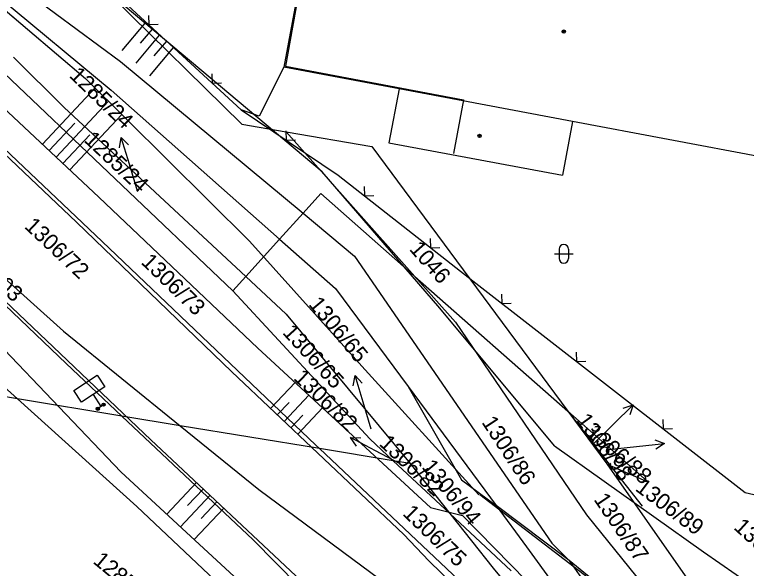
# Model space of a CAD drawing. Extents: x -469926 to -462499, y -1098642 to -1092733.
# Drawn here: x -466126.7 to -466048.8, y -1093868.4 to -1093809.4 of the extents above; entities that cross this region are included whole.
import ezdxf

# ---------------------------------------------------------------- set-up
doc = ezdxf.new("R2010")
doc.units = 0
for name, color, linetype in [('Vrstva 1', 7, 'Continuous'), ('Vrstva 12', 7, 'Continuous'), ('Vrstva 16', 7, 'Continuous'), ('Vrstva 17', 7, 'Continuous'), ('Vrstva 20', 7, 'Continuous'), ('Vrstva 21', 7, 'Continuous'), ('Vrstva 4', 7, 'Continuous'), ('Vrstva 42', 7, 'Continuous'), ('Vrstva 48', 7, 'Continuous'), ('Vrstva 50', 7, 'Continuous'), ('Vrstva 7', 7, 'Continuous'), ('Vrstva 9', 7, 'Continuous')]:
    doc.layers.add(name, color=color, linetype=linetype)

msp = doc.modelspace()

# ---------------------------------------------------------------- linework, layer by layer
at = {"layer": 'Vrstva 1'}
for p, q in [((-466126.31, -1093797.62), (-466102.51, -1093821.04)), ((-466096.17, -1093805.54), (-466097.85, -1093814.85)), ((-466138.44, -1093813.56), (-466117.38, -1093833.54)), ((-466103.45, -1093838.8), (-466129.99, -1093813.56)), ((-466126.83, -1093813.89), (-466121.43, -1093819.25)), ((-466097.85, -1093814.85), (-466078.88, -1093818.44)), ((-466078.88, -1093818.44), (-466079.96, -1093824.17)), ((-466121.43, -1093819.25), (-466102.08, -1093837.28)), ((-466146.4, -1093820.8), (-466121.5, -1093843.1)), ((-466102.51, -1093821.04), (-466097.78, -1093821.85)), ((-466097.78, -1093821.85), (-466084.07, -1093837.3)), ((-466097.78, -1093821.85), (-466088.67, -1093823.42)), ((-466088.67, -1093823.42), (-466067.79, -1093851.65)), ((-466121.23, -1093846.56), (-466143.44, -1093825.33)), ((-466094.1, -1093828.45), (-466095.99, -1093830.54)), ((-466084.07, -1093837.3), (-466094.1, -1093828.45)), ((-466095.99, -1093830.54), (-466098.48, -1093833.29)), ((-466145.65, -1093833), (-466126.42, -1093850.34)), ((-466098.48, -1093833.29), (-466102.08, -1093837.28)), ((-466098.48, -1093833.29), (-466092.52, -1093838.56)), ((-466117.38, -1093833.54), (-466094.62, -1093855.26)), ((-466102.08, -1093837.28), (-466103.45, -1093838.8)), ((-466102.08, -1093837.28), (-466097.78, -1093841.29)), ((-466084.07, -1093837.3), (-466067.79, -1093851.65)), ((-466084.07, -1093837.3), (-466079.75, -1093842.16)), ((-466103.45, -1093838.8), (-466088.87, -1093854.6)), ((-466092.52, -1093838.56), (-466084.77, -1093849.01)), ((-466097.78, -1093841.29), (-466084.57, -1093857.23)), ((-466079.75, -1093842.16), (-466065.8, -1093862.68)), ((-466121.5, -1093843.1), (-466109.08, -1093853.19)), ((-466126.42, -1093850.34), (-466155.34, -1093845.58)), ((-466115.28, -1093852.17), (-466121.23, -1093846.56)), ((-466084.77, -1093849.01), (-466079.11, -1093858.95)), ((-466126.42, -1093850.34), (-466113.7, -1093861.8)), ((-466115.28, -1093852.17), (-466126.42, -1093850.34)), ((-466067.79, -1093851.65), (-466059.32, -1093859.12)), ((-466067.79, -1093851.65), (-466063.27, -1093857.42)), ((-466067.79, -1093851.65), (-466063.64, -1093857.26)), ((-466101.29, -1093865.38), (-466115.28, -1093852.17)), ((-466109.08, -1093853.19), (-466115.28, -1093852.17)), ((-466094.22, -1093855.64), (-466109.08, -1093853.19)), ((-466109.08, -1093853.19), (-466100.7, -1093860)), ((-466088.87, -1093854.6), (-466086.37, -1093856.93)), ((-466094.62, -1093855.26), (-466094.22, -1093855.64)), ((-466086.37, -1093856.93), (-466094.22, -1093855.64)), ((-466094.22, -1093855.64), (-466073.69, -1093875.01)), ((-466086.37, -1093856.93), (-466080.36, -1093862.55)), ((-466084.57, -1093857.23), (-466086.37, -1093856.93)), ((-466084.57, -1093857.23), (-466080.36, -1093862.55)), ((-466063.64, -1093857.26), (-466063.27, -1093857.42)), ((-466063.64, -1093857.26), (-466045.7, -1093882.85)), ((-466063.27, -1093857.42), (-466059.87, -1093861.77)), ((-466063.27, -1093857.42), (-466059.51, -1093859.08)), ((-466079.11, -1093858.95), (-466075.42, -1093861.72)), ((-466059.51, -1093859.08), (-466059.32, -1093859.12)), ((-466100.7, -1093860), (-466053.01, -1093895.32)), ((-466113.7, -1093861.8), (-466083, -1093890.75)), ((-466067.63, -1093867.57), (-466075.42, -1093861.72)), ((-466073.81, -1093868.66), (-466080.36, -1093862.55)), ((-466080.36, -1093862.55), (-466075.72, -1093868.4)), ((-466065.8, -1093862.68), (-466052.46, -1093879.19)), ((-466081.71, -1093885.13), (-466101.29, -1093865.38)), ((-466058.63, -1093874.92), (-466067.63, -1093867.57)), ((-466075.72, -1093868.4), (-466055.75, -1093892.07))]:
    msp.add_line(p, q, dxfattribs=at)
at = {"layer": 'Vrstva 12'}
for centre, radius in [((-466068.217, -1093811.17), 0.175), ((-466068.217, -1093811.17), 0.175), ((-466068.217, -1093811.17), 0.075), ((-466068.217, -1093811.17), 0.075), ((-466077.175, -1093822.297), 0.175), ((-466077.175, -1093822.297), 0.175), ((-466077.175, -1093822.297), 0.075), ((-466077.175, -1093822.297), 0.075), ((-466117.854, -1093851.38), 0.175), ((-466117.854, -1093851.38), 0.175), ((-466117.24, -1093850.952), 0.175), ((-466117.24, -1093850.952), 0.175), ((-466117.24, -1093850.952), 0.075), ((-466117.24, -1093850.952), 0.075), ((-466117.854, -1093851.38), 0.075), ((-466117.854, -1093851.38), 0.075)]:
    msp.add_circle(centre, radius, dxfattribs=at)
at = {"layer": 'Vrstva 16'}
for p, q in [((-466114.48, -1093825.32), (-466115.355, -1093822.45)), ((-466113.61, -1093828.19), (-466114.48, -1093825.32)), ((-466089.59, -1093850.7), (-466090.445, -1093847.824)), ((-466088.74, -1093853.58), (-466089.59, -1093850.7)), ((-466062.96, -1093853.07), (-466060.824, -1093850.963)), ((-466065.1, -1093855.18), (-466062.96, -1093853.07)), ((-466088.28, -1093855.86), (-466090.936, -1093854.465)), ((-466060.46, -1093855.41), (-466057.476, -1093855.097)), ((-466085.63, -1093857.26), (-466088.28, -1093855.86)), ((-466063.45, -1093855.73), (-466060.46, -1093855.41))]:
    msp.add_line(p, q, dxfattribs=at)
for points in [[(-466115.542, -1093823.553), (-466115.355, -1093822.45), (-466114.585, -1093823.261)], [(-466090.639, -1093848.925), (-466090.445, -1093847.824), (-466089.681, -1093848.64)], [(-466061.887, -1093851.309), (-466060.824, -1093850.963), (-466061.185, -1093852.021)], [(-466090.283, -1093855.372), (-466090.936, -1093854.465), (-466089.818, -1093854.487)], [(-466058.523, -1093854.704), (-466057.476, -1093855.097), (-466058.419, -1093855.698)]]:
    msp.add_lwpolyline(points, dxfattribs=at)
at = {"layer": 'Vrstva 17'}
for p, q in [((-466136.928, -1093815.557), (-466120.103, -1093831.483)), ((-466120.103, -1093831.483), (-466103.575, -1093847.465)), ((-466128.535, -1093839.179), (-466112.183, -1093854.684)), ((-466103.575, -1093847.465), (-466085.258, -1093864.793)), ((-466112.183, -1093854.684), (-466094.03, -1093871.735)), ((-466085.258, -1093864.793), (-466082.577, -1093867.615)), ((-466082.577, -1093867.615), (-466065.336, -1093884.208))]:
    msp.add_line(p, q, dxfattribs=at)
at = {"layer": 'Vrstva 20'}
for p, q in [((-466069.208, -1093834.854), (-466067.208, -1093834.854)), ((-466069.208, -1093834.854), (-466067.208, -1093834.854)), ((-466068.708, -1093834.354), (-466068.708, -1093835.354)), ((-466068.708, -1093834.354), (-466068.708, -1093835.354)), ((-466067.708, -1093834.354), (-466067.708, -1093835.354)), ((-466067.708, -1093834.354), (-466067.708, -1093835.354))]:
    msp.add_line(p, q, dxfattribs=at)
for centre, start, end in [((-466068.209, -1093834.355), 0, 180), ((-466068.209, -1093834.355), 0, 180), ((-466068.209, -1093835.355), 180, 0), ((-466068.209, -1093835.355), 180, 0)]:
    msp.add_arc(centre, 0.5, start, end, dxfattribs=at)
at = {"layer": 'Vrstva 21'}
for p, q in [((-466118.342, -1093849.871), (-466117.525, -1093851.129)), ((-466118.342, -1093849.871), (-466117.525, -1093851.129)), ((-466117.944, -1093851.401), (-466117.106, -1093850.857)), ((-466117.944, -1093851.401), (-466117.106, -1093850.857))]:
    msp.add_line(p, q, dxfattribs=at)
msp.add_lwpolyline([(-466120.416, -1093849.429), (-466117.9, -1093847.796), (-466117.083, -1093849.054), (-466119.6, -1093850.687)], close=True, dxfattribs=at)
msp.add_lwpolyline([(-466120.416, -1093849.429), (-466117.9, -1093847.796), (-466117.083, -1093849.054), (-466119.6, -1093850.687)], close=True, dxfattribs=at)
at = {"layer": 'Vrstva 4'}
for p, q in [((-466144.48, -1093792.79), (-466115.44, -1093814.37)), ((-466145.49, -1093793.31), (-466116.42, -1093817.42)), ((-466115.44, -1093814.37), (-466095.99, -1093830.54)), ((-466116.42, -1093817.42), (-466098.48, -1093833.29)), ((-466095.99, -1093830.54), (-466090.5, -1093835.11)), ((-466090.5, -1093835.11), (-466069.47, -1093865.73)), ((-466084.77, -1093849.01), (-466075.42, -1093861.72)), ((-466075.42, -1093861.72), (-466072.2, -1093866.1)), ((-466072.2, -1093866.1), (-466063.84, -1093877.55)), ((-466069.47, -1093865.73), (-466067.63, -1093867.57)), ((-466067.63, -1093867.57), (-466061.73, -1093875.95))]:
    msp.add_line(p, q, dxfattribs=at)
at = {"layer": 'Vrstva 42'}
for p, q in [((-466134.203, -1093813.396), (-466117.727, -1093828.819)), ((-466117.727, -1093828.819), (-466100.794, -1093844.941)), ((-466131.079, -1093841.682), (-466115.387, -1093858.107)), ((-466100.794, -1093844.941), (-466082.397, -1093861.915)), ((-466069.185, -1093855.323), (-466053.318, -1093866.648)), ((-466057.411, -1093875.687), (-466077.155, -1093860.562)), ((-466048.897, -1093860.312), (-466027.051, -1093865.389)), ((-466053.318, -1093866.648), (-466041.581, -1093874.74))]:
    msp.add_line(p, q, dxfattribs=at)
for points in [[(-466128.167, -1093757.916), (-466130.986, -1093766.536), (-466136.366, -1093770.985), (-466140.731, -1093775.869), (-466146.187, -1093781.272), (-466148.367, -1093787.704), (-466144.225, -1093796.85), (-466134.648, -1093802.989), (-466119.142, -1093816.185), (-466101.679, -1093833.503), (-466089.718, -1093846.833), (-466077.257, -1093860.581)], [(-466119.023, -1093793.06), (-466124.435, -1093791.769), (-466126.252, -1093797.661), (-466102.565, -1093819.515)], [(-466069.185, -1093855.323), (-466081.407, -1093840.653), (-466093.949, -1093826.131), (-466120.902, -1093803.449), (-466126.585, -1093797.801)], [(-466098.032, -1093814.97), (-466100.674, -1093820.174), (-466102.565, -1093819.515)], [(-466102.565, -1093819.515), (-466092.236, -1093826.487), (-466077.911, -1093837.756), (-466048.897, -1093860.312)], [(-466115.387, -1093858.107), (-466097.289, -1093874.845), (-466084.615, -1093887.855), (-466081.748, -1093885.047)], [(-466082.397, -1093861.915), (-466079.013, -1093862.774), (-466061.949, -1093880.201)]]:
    msp.add_lwpolyline(points, dxfattribs=at)
at = {"layer": 'Vrstva 48'}
for p, q in [((-466115.246, -1093813.172), (-466112.801, -1093810.267)), ((-466113.284, -1093812.393), (-466112.035, -1093810.91)), ((-466113.778, -1093814.533), (-466111.27, -1093811.554)), ((-466111.828, -1093813.77), (-466110.505, -1093812.198)), ((-466112.309, -1093815.895), (-466109.74, -1093812.842)), ((-466118.138, -1093817.18), (-466123.753, -1093823.178)), ((-466116.718, -1093818.589), (-466122.292, -1093824.544)), ((-466115.297, -1093819.998), (-466120.832, -1093825.911)), ((-466120.29, -1093820.943), (-466123.022, -1093823.861)), ((-466118.69, -1093822.16), (-466121.562, -1093825.228)), ((-466096.837, -1093848.592), (-466099.456, -1093851.361)), ((-466095.367, -1093849.948), (-466098.003, -1093852.735)), ((-466097.46, -1093850.707), (-466098.729, -1093852.048)), ((-466093.897, -1093851.305), (-466096.55, -1093854.109)), ((-466096.007, -1093852.081), (-466097.276, -1093853.422)), ((-466110.508, -1093862.619), (-466107.333, -1093859.239)), ((-466109.04, -1093863.977), (-466105.875, -1093860.608)), ((-466108.292, -1093861.72), (-466106.604, -1093859.923)), ((-466106.834, -1093863.089), (-466105.146, -1093861.292)), ((-466107.571, -1093865.335), (-466104.417, -1093861.977))]:
    msp.add_line(p, q, dxfattribs=at)
at = {"layer": 'Vrstva 7'}
for p, q in [((-466096.282, -1093805.634), (-466098.032, -1093814.97)), ((-466085.754, -1093817.278), (-466098.032, -1093814.97)), ((-466085.754, -1093817.278), (-466086.832, -1093823.013)), ((-466067.277, -1093820.752), (-466085.754, -1093817.278)), ((-466067.277, -1093820.752), (-466068.355, -1093826.485)), ((-466038.497, -1093826.163), (-466067.277, -1093820.752)), ((-466086.832, -1093823.013), (-466068.355, -1093826.485))]:
    msp.add_line(p, q, dxfattribs=at)
at = {"layer": 'Vrstva 9'}
for p, q in [((-466112.456, -1093809.437), (-466112.416, -1093810.426)), ((-466112.456, -1093809.437), (-466112.416, -1093810.426)), ((-466112.416, -1093810.426), (-466111.427, -1093810.386)), ((-466112.416, -1093810.426), (-466111.427, -1093810.386)), ((-466105.692, -1093815.678), (-466105.652, -1093816.667)), ((-466105.692, -1093815.678), (-466105.652, -1093816.667)), ((-466105.652, -1093816.667), (-466104.663, -1093816.627)), ((-466105.652, -1093816.667), (-466104.663, -1093816.627)), ((-466097.819, -1093821.757), (-466097.779, -1093822.746)), ((-466097.819, -1093821.757), (-466097.779, -1093822.746)), ((-466097.779, -1093822.746), (-466096.79, -1093822.706)), ((-466097.779, -1093822.746), (-466096.79, -1093822.706)), ((-466089.49, -1093827.689), (-466089.45, -1093828.678)), ((-466089.49, -1093827.689), (-466089.45, -1093828.678)), ((-466089.45, -1093828.678), (-466088.461, -1093828.638)), ((-466089.45, -1093828.678), (-466088.461, -1093828.638)), ((-466082.453, -1093833.225), (-466082.413, -1093834.214)), ((-466082.453, -1093833.225), (-466082.413, -1093834.214)), ((-466082.413, -1093834.214), (-466081.424, -1093834.174)), ((-466082.413, -1093834.214), (-466081.424, -1093834.174)), ((-466074.848, -1093839.179), (-466074.808, -1093840.168)), ((-466074.848, -1093839.179), (-466074.808, -1093840.168)), ((-466074.808, -1093840.168), (-466073.819, -1093840.128)), ((-466074.808, -1093840.168), (-466073.819, -1093840.128)), ((-466066.901, -1093845.358), (-466066.861, -1093846.347)), ((-466066.901, -1093845.358), (-466066.861, -1093846.347)), ((-466066.861, -1093846.347), (-466065.872, -1093846.307)), ((-466066.861, -1093846.347), (-466065.872, -1093846.307)), ((-466057.669, -1093852.535), (-466057.629, -1093853.524)), ((-466057.669, -1093852.535), (-466057.629, -1093853.524)), ((-466057.629, -1093853.524), (-466056.64, -1093853.484)), ((-466057.629, -1093853.524), (-466056.64, -1093853.484)), ((-466048.897, -1093860.312), (-466027.051, -1093865.389))]:
    msp.add_line(p, q, dxfattribs=at)
for points in [[(-466119.023, -1093793.06), (-466124.435, -1093791.769), (-466126.252, -1093797.661), (-466102.565, -1093819.515)], [(-466098.032, -1093814.97), (-466100.674, -1093820.174), (-466102.565, -1093819.515)], [(-466102.565, -1093819.515), (-466092.236, -1093826.487), (-466077.911, -1093837.756), (-466048.897, -1093860.312)]]:
    msp.add_lwpolyline(points, dxfattribs=at)

# ---------------------------------------------------------------- texts
at = {"layer": 'Vrstva 50'}
for s, rotation, p in [('1285/24', 315.927, (-466120.971, -1093815.962)), ('1285/24', 316.791, (-466119.405, -1093822.841)), ('1306/72', 316.791, (-466125.758, -1093832.042)), ('1306/103', 317.709, (-466133.809, -1093833.735)), ('1046', 311.4, (-466084.739, -1093834.41)), ('1306/73', 315.927, (-466113.322, -1093835.852)), ('1306/65', 309.627, (-466095.465, -1093840.285)), ('1306/65', 312.318, (-466098.252, -1093843.318)), ('1306/82', 315.927, (-466097.084, -1093848.203)), ('1306/98', 306.018, (-466066.956, -1093852.622)), ('1306/86', 303.327, (-466077.015, -1093852.835)), ('1306/88', 318.618, (-466065.928, -1093854.13)), ('1306/82', 316.791, (-466087.96, -1093855.212)), ('1306/94', 309.627, (-466083.414, -1093857.635)), ('1306/89', 323.091, (-466060.696, -1093860.038)), ('1306/87', 304.182, (-466065.071, -1093861.069)), ('1306/75', 315.927, (-466085.471, -1093862.646)), ('1306/89', 317.709, (-466050.204, -1093864.14)), ('1285/36', 320.4, (-466118.448, -1093867.783))]:
    msp.add_text(s, height=1.7, rotation=rotation, dxfattribs=at).set_placement(p)

doc.saveas('drawing.dxf')
